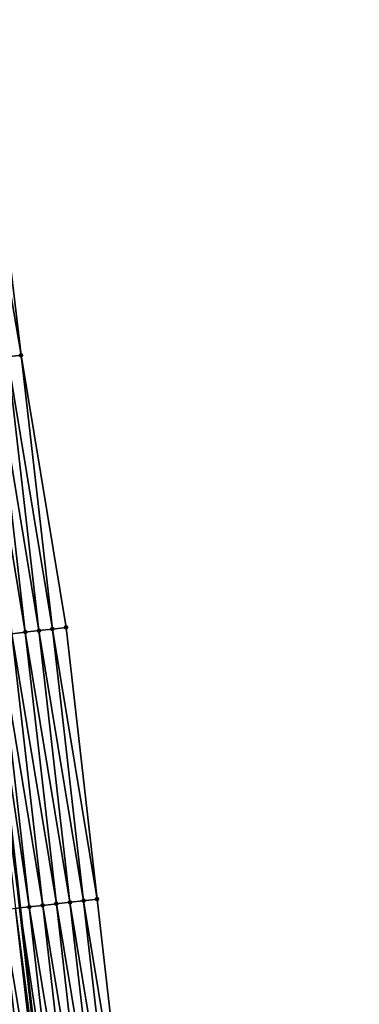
# Model space of a CAD drawing. Header units: feet. Extents: x 2010743 to 2022806, y 818705 to 837694.
# Tile 490 of 531: x 2011316 to 2011341, y 835982 to 836054. Entities that reach past the tile are written whole.
import ezdxf

# ---------------------------------------------------------------- set-up
doc = ezdxf.new("R2010")
doc.units = ezdxf.units.FT
doc.header["$MEASUREMENT"] = 0
doc.layers.add('EP_Travel Lane', color=172, linetype='Continuous', lineweight=53)
doc.layers.add('Road Shots', color=141, linetype='Continuous', lineweight=100)
doc.layers.add('I-77-MM17-21_NB-Surface-Border', color=7, linetype='Continuous')
doc.layers.add('I-77-MM17-21_NB-Surface-TIN', color=7, linetype='Continuous')

msp = doc.modelspace()

# ---------------------------------------------------------------- linework, layer by layer
at = {"layer": 'EP_Travel Lane'}
msp.add_polyline3d([(2011306.962, 836069.025, 331.002), (2011309.348, 836049.172, 330.619), (2011311.734, 836029.319, 330.235), (2011314.01, 836009.323, 329.864), (2011316.264, 835989.454, 329.5), (2011318.519, 835969.585, 329.146), (2011320.774, 835949.715, 328.808), (2011323.002, 835929.8, 328.43), (2011325.223, 835909.927, 328.072), (2011327.444, 835890.055, 327.676), (2011329.665, 835870.182, 327.318), (2011331.844, 835850.227, 326.968), (2011334.01, 835830.348, 326.593), (2011336.177, 835810.47, 326.216), (2011338.344, 835790.59, 325.871)], dxfattribs=at)
at = {"layer": 'I-77-MM17-21_NB-Surface-Border', "color": 3, "linetype": 'Continuous', "lineweight": -3}
msp.add_polyline3d([(2011310.586, 836069.462, 330.934), (2011313.965, 836049.728, 330.555), (2011316.351, 836029.874, 330.186), (2011319.641, 836009.968, 329.8), (2011321.913, 835990.101, 329.428), (2011324.186, 835970.234, 329.077), (2011326.458, 835950.367, 328.726), (2011328.701, 835930.442, 328.362), (2011329.942, 835910.459, 328.008), (2011332.176, 835890.588, 327.625), (2011333.417, 835870.604, 327.274), (2011334.603, 835850.529, 326.898), (2011336.769, 835830.651, 326.495), (2011337.942, 835810.663, 326.148), (2011341.103, 835790.892, 325.791)], dxfattribs=at)
at = {"layer": 'I-77-MM17-21_NB-Surface-TIN', "color": 128, "linetype": 'Continuous', "lineweight": -3}
for points in [[(2011316.351, 836029.874, 330.186), (2011313.965, 836049.728, 330.555), (2011312.972, 836049.608, 330.573)], [(2011315.359, 836029.755, 330.205), (2011316.351, 836029.874, 330.186), (2011312.972, 836049.608, 330.573)], [(2011316.66, 836009.627, 329.849), (2011314.366, 836029.635, 330.216), (2011313.373, 836029.516, 330.226)], [(2011315.667, 836009.513, 329.854), (2011316.66, 836009.627, 329.849), (2011313.373, 836029.516, 330.226)], [(2011317.654, 836009.74, 329.84), (2011315.359, 836029.755, 330.205), (2011314.366, 836029.635, 330.216)], [(2011316.66, 836009.627, 329.849), (2011317.654, 836009.74, 329.84), (2011314.366, 836029.635, 330.216)], [(2011318.647, 836009.854, 329.824), (2011316.351, 836029.874, 330.186), (2011315.359, 836029.755, 330.205)], [(2011317.654, 836009.74, 329.84), (2011318.647, 836009.854, 329.824), (2011315.359, 836029.755, 330.205)], [(2011318.647, 836009.854, 329.824), (2011319.641, 836009.968, 329.8), (2011316.351, 836029.874, 330.186)], [(2011321.913, 835990.101, 329.428), (2011319.641, 836009.968, 329.8), (2011318.647, 836009.854, 329.824)], [(2011313.68, 836009.285, 329.868), (2011316.264, 835989.454, 329.5), (2011314.01, 836009.323, 329.864)], [(2011315.952, 835989.418, 329.501), (2011316.264, 835989.454, 329.5), (2011313.68, 836009.285, 329.868)], [(2011316.946, 835989.532, 329.497), (2011314.673, 836009.399, 329.856), (2011314.01, 836009.323, 329.864)], [(2011316.946, 835989.532, 329.497), (2011314.01, 836009.323, 329.864), (2011316.264, 835989.454, 329.5)], [(2011317.939, 835989.646, 329.491), (2011315.667, 836009.513, 329.854), (2011314.673, 836009.399, 329.856)], [(2011316.946, 835989.532, 329.497), (2011317.939, 835989.646, 329.491), (2011314.673, 836009.399, 329.856)], [(2011318.933, 835989.76, 329.484), (2011316.66, 836009.627, 329.849), (2011315.667, 836009.513, 329.854)], [(2011317.939, 835989.646, 329.491), (2011318.933, 835989.76, 329.484), (2011315.667, 836009.513, 329.854)], [(2011319.926, 835989.873, 329.471), (2011317.654, 836009.74, 329.84), (2011316.66, 836009.627, 329.849)], [(2011318.933, 835989.76, 329.484), (2011319.926, 835989.873, 329.471), (2011316.66, 836009.627, 329.849)], [(2011320.92, 835989.987, 329.449), (2011318.647, 836009.854, 329.824), (2011317.654, 836009.74, 329.84)], [(2011319.926, 835989.873, 329.471), (2011320.92, 835989.987, 329.449), (2011317.654, 836009.74, 329.84)], [(2011320.92, 835989.987, 329.449), (2011321.913, 835990.101, 329.428), (2011318.647, 836009.854, 329.824)], [(2011321.205, 835969.892, 329.129), (2011318.933, 835989.76, 329.484), (2011317.939, 835989.646, 329.491)], [(2011322.199, 835970.006, 329.11), (2011319.926, 835989.873, 329.471), (2011318.933, 835989.76, 329.484)], [(2011321.205, 835969.892, 329.129), (2011322.199, 835970.006, 329.11), (2011318.933, 835989.76, 329.484)], [(2011323.192, 835970.12, 329.092), (2011320.92, 835989.987, 329.449), (2011319.926, 835989.873, 329.471)], [(2011322.199, 835970.006, 329.11), (2011323.192, 835970.12, 329.092), (2011319.926, 835989.873, 329.471)], [(2011320.92, 835989.987, 329.449), (2011324.186, 835970.234, 329.077), (2011321.913, 835990.101, 329.428)], [(2011323.192, 835970.12, 329.092), (2011324.186, 835970.234, 329.077), (2011320.92, 835989.987, 329.449)], [(2011317.232, 835969.437, 329.181), (2011314.959, 835989.304, 329.527), (2011313.965, 835989.19, 329.542)], [(2011316.238, 835969.323, 329.199), (2011317.232, 835969.437, 329.181), (2011313.965, 835989.19, 329.542)], [(2011318.225, 835969.551, 329.15), (2011315.952, 835989.418, 329.501), (2011314.959, 835989.304, 329.527)], [(2011317.232, 835969.437, 329.181), (2011318.225, 835969.551, 329.15), (2011314.959, 835989.304, 329.527)], [(2011315.952, 835989.418, 329.501), (2011318.519, 835969.585, 329.146), (2011316.264, 835989.454, 329.5)], [(2011318.225, 835969.551, 329.15), (2011318.519, 835969.585, 329.146), (2011315.952, 835989.418, 329.501)], [(2011319.218, 835969.665, 329.137), (2011316.946, 835989.532, 329.497), (2011316.264, 835989.454, 329.5)], [(2011319.218, 835969.665, 329.137), (2011316.264, 835989.454, 329.5), (2011318.519, 835969.585, 329.146)], [(2011320.212, 835969.778, 329.135), (2011317.939, 835989.646, 329.491), (2011316.946, 835989.532, 329.497)], [(2011319.218, 835969.665, 329.137), (2011320.212, 835969.778, 329.135), (2011316.946, 835989.532, 329.497)], [(2011320.212, 835969.778, 329.135), (2011321.205, 835969.892, 329.129), (2011317.939, 835989.646, 329.491)]]:
    msp.add_3dface(points, dxfattribs=at)
at = {"layer": 'Road Shots', "lineweight": 100}
for p in [(2011316.351, 836029.874, 330.186), (2011319.641, 836009.968, 329.8), (2011316.66, 836009.627, 329.849), (2011317.654, 836009.74, 329.84), (2011318.647, 836009.854, 329.824), (2011318.933, 835989.76, 329.484), (2011319.926, 835989.873, 329.471), (2011320.92, 835989.987, 329.449), (2011321.913, 835990.101, 329.428), (2011316.946, 835989.532, 329.497), (2011317.939, 835989.646, 329.491)]:
    msp.add_point(p, dxfattribs=at)

doc.saveas('drawing.dxf')
